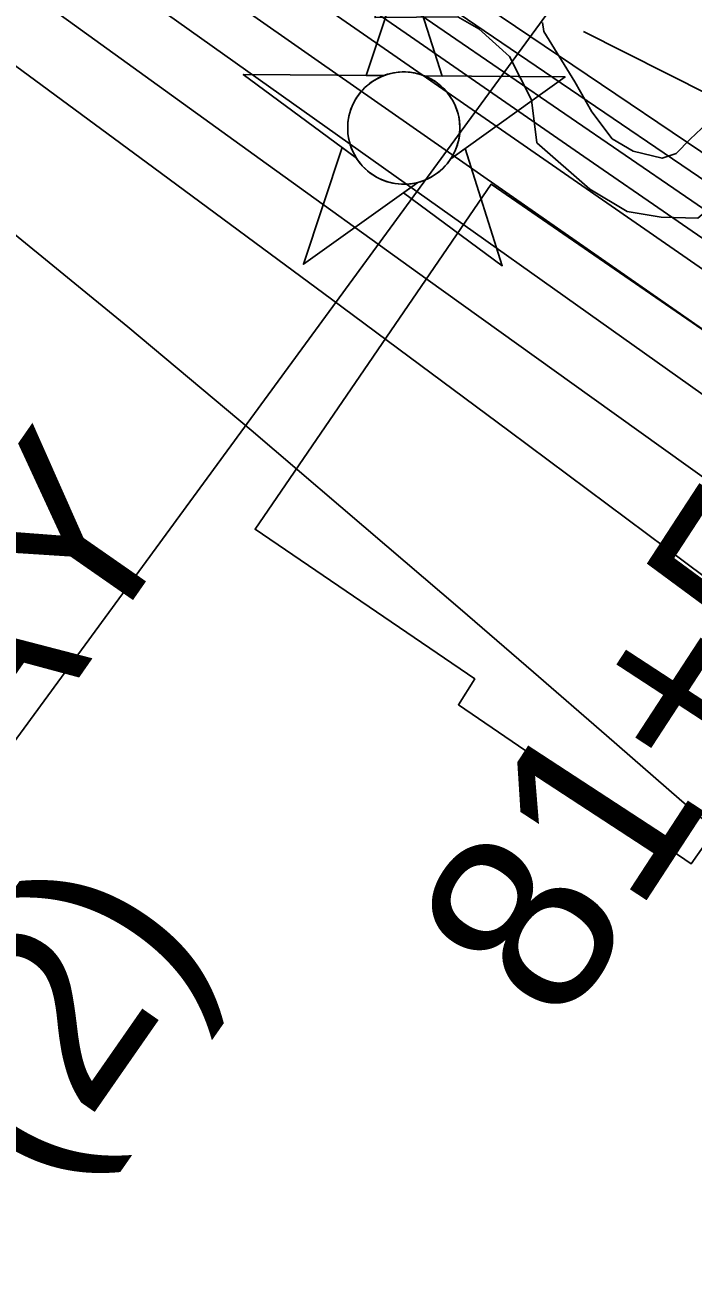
# Model space of a CAD drawing. Extents: x 3677843 to 3715951, y 511991 to 537744.
# Drawn here: x 3704089 to 3704453, y 525640 to 526319 of the extents above; entities that cross this region are included whole.
import ezdxf

# ---------------------------------------------------------------- set-up
doc = ezdxf.new("R2010")
doc.units = 0
for name, color, linetype in [('V-CHAN-NAID', 7, 'Continuous'), ('V-RIVR-EDGE', 7, 'Continuous'), ('V-RIVR-RANG', 7, 'Continuous'), ('V-RRAP-FSHR', 7, 'Continuous'), ('V-RRAP-RVMT', 7, 'Continuous'), ('V-SITE-VEGE', 7, 'Continuous'), ('V-SURV-IDEN', 7, 'Continuous'), ('V-TOPO-DPTH', 7, 'Continuous'), ('V-TOPO-MAJR', 7, 'Continuous'), ('V-TOPO-MINR', 7, 'Continuous'), ('V-TOPO-WATR', 7, 'Continuous')]:
    doc.layers.add(name, color=color, linetype=linetype)

msp = doc.modelspace()

# ---------------------------------------------------------------- linework, layer by layer
at = {"layer": 'V-CHAN-NAID'}
for points in [[(3704284.62, 526291.9), (3704275.04, 526291.96), (3704296.16, 526355.45), (3704316.39, 526291.67), (3704306.8, 526291.74), (3704305.22, 526292.32), (3704303.13, 526292.94), (3704301.09, 526293.39), (3704299.05, 526293.7), (3704297.89, 526293.81), (3704296.35, 526293.89), (3704294.63, 526293.89), (3704293.26, 526293.82), (3704291.35, 526293.62), (3704289.99, 526293.4), (3704288.2, 526293.02), (3704286.67, 526292.59), (3704285.64, 526292.26)], [(3704284.62, 526291.9), (3704208.13, 526292.44), (3704269.7, 526247.04), (3704268.59, 526248.95), (3704267.78, 526250.58), (3704266.95, 526252.54), (3704266.25, 526254.6), (3704265.89, 526255.92), (3704265.53, 526257.55), (3704265.29, 526258.99), (3704265.1, 526260.59), (3704264.99, 526262.33), (3704264.98, 526263.91), (3704265.08, 526265.98), (3704265.27, 526267.6), (3704265.66, 526269.8), (3704266.14, 526271.72), (3704266.74, 526273.61), (3704267.4, 526275.29), (3704268.12, 526276.88), (3704268.94, 526278.41), (3704270, 526280.15), (3704271.03, 526281.62), (3704272.03, 526282.89), (3704273.03, 526284.04), (3704274.34, 526285.37), (3704275.39, 526286.34), (3704277.11, 526287.73), (3704278.32, 526288.6), (3704280.01, 526289.68), (3704281.74, 526290.62), (3704283.19, 526291.3)], [(3704306.8, 526291.74), (3704383.29, 526291.2), (3704321.09, 526246.67), (3704322, 526248.16), (3704322.98, 526250.01), (3704323.69, 526251.59), (3704324.43, 526253.55), (3704324.98, 526255.33), (3704325.38, 526256.97), (3704325.74, 526258.98), (3704325.92, 526260.56), (3704326.05, 526262.76), (3704326.02, 526264.82), (3704325.83, 526267.05), (3704325.56, 526268.8), (3704325.07, 526271.04), (3704324.43, 526273.18), (3704323.68, 526275.16), (3704323.03, 526276.6), (3704322.03, 526278.52), (3704320.96, 526280.24), (3704319.75, 526281.94), (3704318.49, 526283.48), (3704317.22, 526284.84), (3704315.59, 526286.38), (3704313.84, 526287.79), (3704312.16, 526288.97), (3704310.27, 526290.1), (3704308.8, 526290.86)], [(3704303.06, 526233.77), (3704240.86, 526189.25), (3704261.98, 526252.73), (3704269.7, 526247.04), (3704270.33, 526246.07), (3704271.72, 526244.22), (3704272.93, 526242.8), (3704274.4, 526241.3), (3704275.79, 526240.05), (3704277.24, 526238.89), (3704278.64, 526237.9), (3704280.32, 526236.87), (3704282.03, 526235.96), (3704283.83, 526235.15), (3704285.27, 526234.59), (3704286.9, 526234.06), (3704289.12, 526233.5), (3704290.66, 526233.21), (3704292.68, 526232.95), (3704294.22, 526232.85), (3704296.08, 526232.83), (3704297.77, 526232.9), (3704299.48, 526233.08), (3704301.38, 526233.39)], [(3704321.09, 526246.67), (3704328.89, 526252.26), (3704349.11, 526188.48), (3704295.26, 526228.19), (3704303.06, 526233.77), (3704304.73, 526234.24), (3704306.34, 526234.8), (3704308.5, 526235.72), (3704310.23, 526236.6), (3704312.1, 526237.72), (3704313.83, 526238.93), (3704315.39, 526240.17), (3704316.67, 526241.34), (3704318.06, 526242.76), (3704319.26, 526244.16), (3704320.38, 526245.64)]]:
    msp.add_lwpolyline(points, close=True, dxfattribs=at)
msp.add_circle((3704295.51, 526263.36), 30.54, dxfattribs=at)
at = {"layer": 'V-RIVR-EDGE'}
msp.add_lwpolyline([(3704618.04, 526165.9), (3704606.06, 526177.34), (3704578.49, 526197.21), (3704567.12, 526209.85), (3704545.54, 526224.31), (3704528.17, 526238.76), (3704507.78, 526246.62), (3704493.96, 526244.25), (3704476.52, 526232.29), (3704455.47, 526214.33), (3704435.66, 526214.98), (3704417.06, 526218.03), (3704396.67, 526230.08), (3704367.92, 526255.37), (3704364.98, 526278.79), (3704353.03, 526302.23), (3704336.26, 526317.28), (3704324.87, 526323.91), (3704279.84, 526323.42), (3704228.73, 526775.59), (3704184.67, 527163.51)], dxfattribs=at)
at = {"layer": 'V-RIVR-RANG'}
msp.add_line((3704433.12, 526407.04), (3703995.9, 525810.02), dxfattribs=at)
at = {"layer": 'V-RRAP-FSHR'}
msp.add_lwpolyline([(3704393.27, 526315.89), (3704939.99, 526040.53), (3705194.57, 525870.47), (3705861.49, 525383.07), (3706085.11, 525232.34), (3706384.06, 525016.34)], dxfattribs=at)
at = {"layer": 'V-RRAP-RVMT'}
msp.add_lwpolyline([(3704824.31, 525901.79), (3704343.01, 526232.82), (3704214.57, 526045.11), (3704334.13, 525963.71), (3704325.19, 525949.69), (3704451.88, 525863.13), (3704470.09, 525888.9)], dxfattribs=at)
at = {"layer": 'V-SITE-VEGE'}
msp.add_lwpolyline([(3704460.57, 526266.1), (3704451.29, 526257.32), (3704443.81, 526249.58), (3704436.03, 526246.93), (3704420.27, 526250.88), (3704408.98, 526257.57), (3704397.92, 526272.19), (3704388.66, 526288.53), (3704371.76, 526315.87), (3704371.01, 526320.74)], dxfattribs=at)
at = {"layer": 'V-TOPO-DPTH'}
for points in [[(3706056.84, 525178.37), (3706018.6, 525203.51), (3705980.44, 525228.76), (3705942.31, 525254.07), (3705879.06, 525296.17), (3705872.6, 525300.48), (3705866.13, 525304.79), (3705859.67, 525309.11), (3705853.21, 525313.44), (3704892.84, 525956.9), (3703959.38, 526586.22), (3703943.34, 526597.11), (3703927.34, 526608.08), (3703911.42, 526619.16), (3703895.56, 526630.3), (3703756.89, 526728.42), (3703671.88, 526788.89), (3703587.08, 526849.65), (3703502.57, 526910.82), (3703418.27, 526972.28), (3702062.42, 527965.97)], [(3703087, 527160.62), (3703250.16, 527043), (3703413.36, 526925.41), (3703576.58, 526807.85), (3703836.96, 526620.36), (3703870.05, 526596.64), (3703903.2, 526573.01), (3703936.46, 526549.52), (3703969.78, 526526.12), (3704012.65, 526496.16), (3704067.47, 526457.88), (3704122.33, 526419.65), (3704177.23, 526381.48), (3704232.16, 526343.35), (3704824.48, 525932.72), (3704841.39, 525920.98), (3704858.28, 525909.21), (3704875.15, 525897.42), (3704892.01, 525885.61), (3705817.08, 525236.02), (3706645.61, 524696.71)], [(3703087, 527160.62), (3703250.16, 527043), (3703413.36, 526925.41), (3703576.58, 526807.85), (3703836.96, 526620.36), (3703870.05, 526596.64), (3703903.2, 526573.01), (3703936.46, 526549.52), (3703969.78, 526526.12), (3704012.65, 526496.16), (3704067.47, 526457.88), (3704122.33, 526419.65), (3704177.23, 526381.48), (3704232.16, 526343.35), (3704824.48, 525932.72), (3704841.39, 525920.98), (3704858.28, 525909.21), (3704875.15, 525897.42), (3704892.01, 525885.61), (3705817.08, 525236.02), (3706645.61, 524696.71)], [(3706136.41, 525078.14), (3705889.43, 525240.87), (3705866.02, 525256.35), (3705842.65, 525271.88), (3705819.33, 525287.49), (3705796.05, 525303.15), (3705531.93, 525481.49), (3705422.03, 525556.01), (3705312.32, 525630.82), (3705202.92, 525706.06), (3705093.71, 525781.59), (3704933.55, 525892.82), (3704904.55, 525912.93), (3704875.53, 525933.01), (3704846.48, 525953.05), (3704817.41, 525973.06), (3704678.68, 526068.39), (3704580.22, 526136.02), (3704481.74, 526203.63), (3704383.23, 526271.19), (3704284.71, 526338.74), (3703964.36, 526558.26)], [(3703964.36, 526558.26), (3704284.71, 526338.74), (3704383.23, 526271.19), (3704481.74, 526203.63), (3704580.22, 526136.02), (3704678.68, 526068.39), (3704817.41, 525973.06), (3704846.48, 525953.05), (3704875.53, 525933.01), (3704904.55, 525912.93), (3704933.55, 525892.82), (3705093.71, 525781.59), (3705202.92, 525706.06), (3705312.32, 525630.82), (3705422.03, 525556.01), (3705531.93, 525481.49), (3705796.05, 525303.15), (3705819.33, 525287.49), (3705842.65, 525271.88), (3705866.02, 525256.35), (3705889.43, 525240.87), (3706136.41, 525078.14)], [(3703900.1, 526514.6), (3704507.17, 526083.7), (3704559.74, 526046.41), (3704612.33, 526009.14), (3704664.94, 525971.91), (3704717.56, 525934.7), (3704756.93, 525906.88), (3704789.87, 525883.57), (3704822.79, 525860.24), (3704855.68, 525836.87), (3704888.56, 525813.48), (3705003.93, 525731.29), (3705094.54, 525666.87), (3705185.23, 525602.57), (3705276.05, 525538.44), (3705366.94, 525474.43), (3705727.88, 525220.77), (3705754, 525202.49), (3705780.17, 525184.27), (3705806.41, 525166.16), (3705832.7, 525148.12), (3706382, 524772.66)], [(3703900.1, 526514.6), (3704507.17, 526083.7), (3704559.74, 526046.41), (3704612.33, 526009.14), (3704664.94, 525971.91), (3704717.56, 525934.7), (3704756.93, 525906.88), (3704789.87, 525883.57), (3704822.79, 525860.24), (3704855.68, 525836.87), (3704888.56, 525813.48), (3705003.93, 525731.29), (3705094.54, 525666.87), (3705185.23, 525602.57), (3705276.05, 525538.44), (3705366.94, 525474.43), (3705727.88, 525220.77), (3705754, 525202.49), (3705780.17, 525184.27), (3705806.41, 525166.16), (3705832.7, 525148.12), (3706382, 524772.66)], [(3706059.83, 525033.59), (3705972.76, 525092.42), (3705824.65, 525193.5), (3705811.93, 525202.23), (3705799.23, 525211), (3705786.58, 525219.83), (3705773.96, 525228.71), (3705291.69, 525569.68), (3705216.8, 525622.6), (3705141.89, 525675.5), (3705066.94, 525728.35), (3704991.98, 525781.18), (3704853.01, 525879.07), (3704847.52, 525882.93), (3704842.03, 525886.78), (3704836.52, 525890.63), (3704831.02, 525894.47), (3704429.35, 526173.96), (3704339.14, 526236.82), (3704248.98, 526299.73), (3704158.89, 526362.76), (3704068.84, 526425.85)], [(3706059.83, 525033.59), (3705972.76, 525092.42), (3705824.65, 525193.5), (3705811.93, 525202.23), (3705799.23, 525211), (3705786.58, 525219.83), (3705773.96, 525228.71), (3705291.69, 525569.68), (3705216.8, 525622.6), (3705141.89, 525675.5), (3705066.94, 525728.35), (3704991.98, 525781.18), (3704853.01, 525879.07), (3704847.52, 525882.93), (3704842.03, 525886.78), (3704836.52, 525890.63), (3704831.02, 525894.47), (3704429.35, 526173.96), (3704339.14, 526236.82), (3704248.98, 526299.73), (3704158.89, 526362.76), (3704068.84, 526425.85)]]:
    msp.add_lwpolyline(points, dxfattribs=at)
at = {"layer": 'V-TOPO-MAJR'}
msp.add_lwpolyline([(3705543.41, 525299.29), (3704847.41, 525795.06), (3704823.72, 525811.95), (3704800.04, 525828.85), (3704776.37, 525845.77), (3704752.71, 525862.69), (3704397.79, 526116.88), (3704307.57, 526181.59), (3704217.4, 526246.38), (3704127.32, 526311.3), (3704037.31, 526376.3)], dxfattribs=at)
at = {"layer": 'V-TOPO-MINR'}
for points in [[(3706645.61, 524696.71), (3705817.08, 525236.02), (3704892.01, 525885.61), (3704875.15, 525897.42), (3704858.28, 525909.21), (3704841.39, 525920.98), (3704824.48, 525932.72), (3704232.16, 526343.35), (3704177.23, 526381.48), (3704122.33, 526419.65), (3704067.47, 526457.88), (3704012.65, 526496.16), (3703969.78, 526526.12), (3703936.46, 526549.52), (3703903.2, 526573.01), (3703870.05, 526596.64), (3703836.96, 526620.36), (3703576.58, 526807.85), (3703413.36, 526925.41), (3703250.16, 527043), (3703087, 527160.62)], [(3706109.22, 525120.18), (3706024.22, 525176.14), (3705884.13, 525268.94), (3705869.35, 525278.76), (3705854.58, 525288.6), (3705839.83, 525298.46), (3705825.09, 525308.35), (3705200.31, 525728.48), (3705147.39, 525764.21), (3705094.56, 525800.08), (3705041.87, 525836.16), (3704989.27, 525872.37), (3704954.37, 525896.49), (3704919.27, 525920.72), (3704884.15, 525944.9), (3704848.99, 525969.04), (3704813.81, 525993.14), (3704781.87, 526014.98), (3704730.69, 526049.95), (3704679.48, 526084.89), (3704628.25, 526119.78), (3704576.99, 526154.64), (3703961.83, 526572.63)], [(3706136.41, 525078.14), (3705889.43, 525240.87), (3705866.02, 525256.35), (3705842.65, 525271.88), (3705819.33, 525287.49), (3705796.05, 525303.15), (3705531.93, 525481.49), (3705422.03, 525556.01), (3705312.32, 525630.82), (3705202.92, 525706.06), (3705093.71, 525781.59), (3704933.55, 525892.82), (3704904.55, 525912.93), (3704875.53, 525933.01), (3704846.48, 525953.05), (3704817.41, 525973.06), (3704678.68, 526068.39), (3704580.22, 526136.02), (3704481.74, 526203.63), (3704383.23, 526271.19), (3704284.71, 526338.74), (3703964.36, 526558.26)], [(3706393.51, 524885.21), (3705894.99, 525211.79), (3705862.6, 525233.12), (3705830.28, 525254.55), (3705798.07, 525276.14), (3705765.92, 525297.83), (3705690.24, 525349.17), (3705620.4, 525396.75), (3705550.69, 525444.51), (3705481.18, 525492.56), (3705411.79, 525540.79), (3704912.77, 525889.19), (3704889.85, 525905.16), (3704866.91, 525921.11), (3704843.94, 525937.03), (3704820.96, 525952.92), (3704490.37, 526181.13), (3704393.56, 526247.97), (3704296.77, 526314.84), (3704199.99, 526381.73), (3704103.23, 526448.64), (3703967, 526542.86)], [(3706382, 524772.66), (3705832.7, 525148.12), (3705806.41, 525166.16), (3705780.17, 525184.27), (3705754, 525202.49), (3705727.88, 525220.77), (3705366.94, 525474.43), (3705276.05, 525538.44), (3705185.23, 525602.57), (3705094.54, 525666.87), (3705003.93, 525731.29), (3704888.56, 525813.48), (3704855.68, 525836.87), (3704822.79, 525860.24), (3704789.87, 525883.57), (3704756.93, 525906.88), (3704717.56, 525934.7), (3704664.94, 525971.91), (3704612.33, 526009.14), (3704559.74, 526046.41), (3704507.17, 526083.7), (3703900.1, 526514.6)], [(3706059.83, 525033.59), (3705972.76, 525092.42), (3705824.65, 525193.5), (3705811.93, 525202.23), (3705799.23, 525211), (3705786.58, 525219.83), (3705773.96, 525228.71), (3705291.69, 525569.68), (3705216.8, 525622.6), (3705141.89, 525675.5), (3705066.94, 525728.35), (3704991.98, 525781.18), (3704853.01, 525879.07), (3704847.52, 525882.93), (3704842.03, 525886.78), (3704836.52, 525890.63), (3704831.02, 525894.47), (3704429.35, 526173.96), (3704339.14, 526236.82), (3704248.98, 526299.73), (3704158.89, 526362.76), (3704068.84, 526425.85)], [(3706421.3, 524613.33), (3705700.95, 525073.19), (3704806.01, 525758.75), (3704787.75, 525772.72), (3704769.48, 525786.69), (3704751.21, 525800.64), (3704732.92, 525814.58), (3704714.61, 525828.48), (3704696.27, 525842.35), (3704677.89, 525856.16), (3704659.48, 525869.94), (3704449.09, 526026.91), (3704352.67, 526098.68), (3704256.13, 526170.31), (3704159.44, 526241.71), (3704062.63, 526312.97)], [(3706505.74, 524177.54), (3705584.82, 524910.36), (3705452.38, 525056.21), (3705384.5, 525127.37), (3705314.44, 525196.19), (3705241.1, 525261.5), (3705165.56, 525324.47), (3704758.97, 525646.88), (3704730.1, 525669.69), (3704701.16, 525692.43), (3704672.15, 525715.07), (3704643.08, 525737.63), (3704607.82, 525764.9), (3704566.52, 525797.44), (3704525.63, 525830.47), (3704485.34, 525864.23), (3704445.45, 525898.48), (3704405.8, 525933.03), (3704366.07, 525967.48), (3704326.21, 526001.78), (3704286.28, 526035.99), (3704212.39, 526099.06), (3704145.37, 526155.2), (3704077.68, 526210.5)]]:
    msp.add_lwpolyline(points, dxfattribs=at)
at = {"layer": 'V-TOPO-WATR'}
msp.add_lwpolyline([(3706056.84, 525178.37), (3706018.6, 525203.51), (3705980.44, 525228.76), (3705942.31, 525254.07), (3705879.06, 525296.17), (3705872.6, 525300.48), (3705866.13, 525304.79), (3705859.67, 525309.11), (3705853.21, 525313.44), (3704892.84, 525956.9), (3703959.38, 526586.22), (3703943.34, 526597.11), (3703927.34, 526608.08), (3703911.42, 526619.16), (3703895.56, 526630.3), (3703756.89, 526728.42), (3703671.88, 526788.89), (3703587.08, 526849.65), (3703502.57, 526910.82), (3703418.27, 526972.28), (3702062.42, 527965.97)], dxfattribs=at)

# ---------------------------------------------------------------- texts
at = {"layer": 'V-CHAN-NAID'}
for s, p in [('SOUTHERN RAILWAY', (3703383.62, 524907.88)), ('(90.4) (2)', (3703877.28, 525368.85))]:
    msp.add_text(s, height=100, rotation=55.16913, dxfattribs=at).set_placement(p)
at = {"layer": 'V-SURV-IDEN'}
msp.add_text('81+57.5', height=100, rotation=56.86635, dxfattribs=at).set_placement((3704381.44, 525772.53))

doc.saveas('drawing.dxf')
